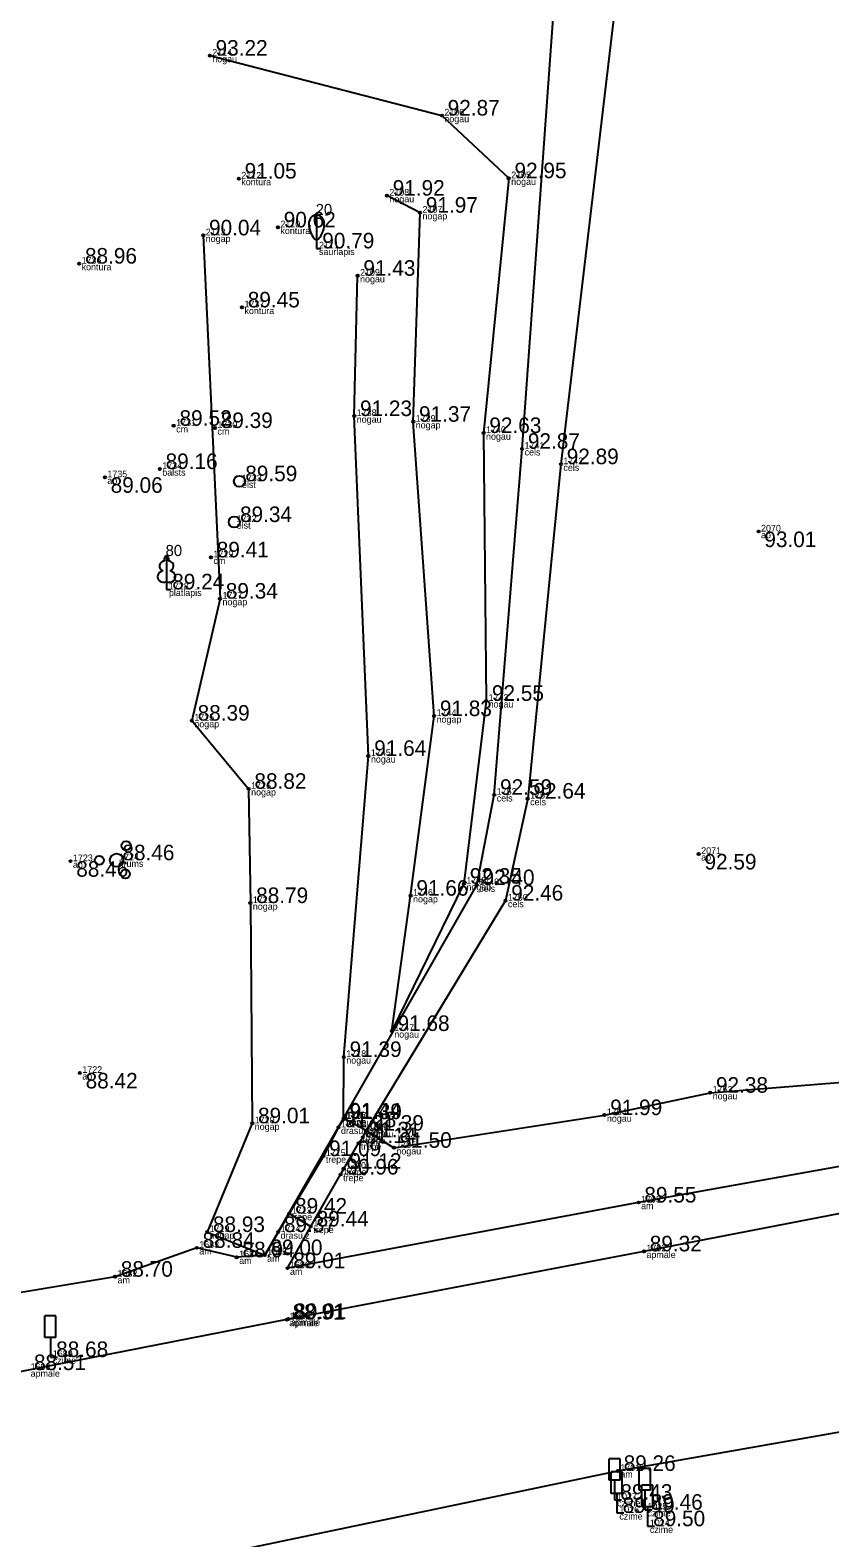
# Model space of a CAD drawing. Extents: x 614911 to 615803, y 262110 to 264311.
# Drawn here: x 615604.5 to 615640.5, y 263504.7 to 263572.6 of the extents above; entities that cross this region are included whole.
import ezdxf

# ---------------------------------------------------------------- set-up
doc = ezdxf.new("R2010")
doc.units = 0
for name, color, linetype in [('Level 1', 7, 'Continuous'), ('Level 16', 7, 'Continuous'), ('Level 18', 7, 'Continuous'), ('Level 31', 7, 'Continuous'), ('Level 37', 7, 'Continuous'), ('Level 53', 7, 'Continuous'), ('Level 54', 7, 'Continuous'), ('Level 57', 7, 'Continuous'), ('Level 58', 7, 'Continuous')]:
    doc.layers.add(name, color=color, linetype=linetype)

msp = doc.modelspace()

# ---------------------------------------------------------------- linework, layer by layer
at = {"layer": 'Level 1'}
for p, q in [((615617.36, 263563.122), (615617.36, 263562.77)), ((615617.36, 263562.77), (615617.56, 263562.77)), ((615610.604, 263547.772), (615610.604, 263547.425)), ((615610.604, 263547.425), (615610.804, 263547.425))]:
    msp.add_line(p, q, dxfattribs=at)
for points in [[(615617.36, 263564.27), (615617.36, 263563.122)], [(615610.604, 263548.925), (615610.604, 263547.772)], [(615610.694, 263548.693), (615610.693, 263548.694)]]:
    msp.add_lwpolyline(points, dxfattribs=at)
for centre, radius in [((615608.787, 263535.894), 0.207), ((615607.576, 263535.234), 0.204), ((615608.36, 263535.234), 0.301), ((615608.755, 263534.614), 0.205)]:
    msp.add_circle(centre, radius, dxfattribs=at)
for centre, major_axis, ratio, start_param, end_param in [((615617.36, 263563.87), (0, 0.4), 0.875, 0, 1.570796), ((615617.835, 263563.893), (0, -0.943), 0.875, 4.7372, 5.669711), ((615617.36, 263563.87), (0, -0.4), 0.875, 1.570796, 3.141593), ((615616.885, 263563.893), (0, -0.943), 0.875, 0.613474, 1.545985), ((615610.476, 263548.48), (-0.039, -0.212), 0.861323, 3.141593, 6.283185), ((615610.604, 263548.775), (0, -0.15), 0.707107, 3.14537, 5.287485), ((615610.604, 263548.775), (0, -0.15), 0.707107, 0.995701, 3.137816), ((615610.732, 263548.48), (0.039, -0.212), 0.861323, 0, 3.141593), ((615610.514, 263548.018), (0.307, 0.095), 0.814445, 1.570796, 4.752015), ((615610.694, 263548.018), (-0.307, 0.095), 0.814445, 1.531171, 4.712389)]:
    msp.add_ellipse(centre, major_axis=major_axis, ratio=ratio, start_param=start_param, end_param=end_param, dxfattribs=at)
at = {"layer": 'Level 16'}
for p, q in [((615605.623, 263514.726), (615605.123, 263514.726)), ((615605.123, 263513.757), (615605.123, 263514.726)), ((615605.623, 263513.757), (615605.623, 263514.726)), ((615605.623, 263513.757), (615605.123, 263513.757)), ((615605.377, 263513.757), (615605.377, 263512.879)), ((615605.377, 263512.879), (615605.692, 263512.879)), ((615631.029, 263508.303), (615630.529, 263508.303)), ((615630.529, 263507.334), (615630.529, 263508.303)), ((615631.029, 263507.334), (615631.029, 263508.303)), ((615631.029, 263507.334), (615630.529, 263507.334)), ((615631.129, 263507.712), (615630.629, 263507.712)), ((615630.629, 263506.743), (615630.629, 263507.712)), ((615630.783, 263507.334), (615630.783, 263506.456)), ((615631.129, 263506.743), (615631.129, 263507.712)), ((615632.393, 263507.856), (615631.893, 263507.856)), ((615631.893, 263506.887), (615631.893, 263507.856)), ((615632.393, 263506.887), (615632.393, 263507.856)), ((615631.129, 263506.743), (615630.629, 263506.743)), ((615630.883, 263506.743), (615630.883, 263505.865)), ((615632.393, 263506.887), (615631.893, 263506.887)), ((615632.502, 263507.112), (615632.002, 263507.112)), ((615632.002, 263506.143), (615632.002, 263507.112)), ((615632.147, 263506.887), (615632.147, 263506.009)), ((615632.502, 263506.143), (615632.502, 263507.112)), ((615630.783, 263506.456), (615631.098, 263506.456)), ((615632.502, 263506.143), (615632.002, 263506.143)), ((615632.147, 263506.009), (615632.462, 263506.009)), ((615632.256, 263506.143), (615632.256, 263505.265)), ((615630.883, 263505.865), (615631.198, 263505.865)), ((615632.256, 263505.265), (615632.571, 263505.265))]:
    msp.add_line(p, q, dxfattribs=at)
at = {"layer": 'Level 18'}
for centre in [(615613.892, 263552.291), (615613.655, 263550.455)]:
    msp.add_circle(centre, 0.25, dxfattribs=at)
at = {"layer": 'Level 31'}
for points in [[(615612.556, 263571.445), (615623.005, 263568.749), (615626.014, 263565.927), (615624.881, 263554.461), (615624.997, 263542.409), (615624, 263534.182), (615620.749, 263527.552)], [(615620.749, 263527.552), (615621.597, 263533.64), (615622.655, 263541.723), (615621.715, 263554.969), (615622.022, 263564.376), (615620.53, 263565.144)], [(615612.261, 263563.357), (615612.261, 263563.357), (615613.015, 263547.009), (615611.748, 263541.518), (615614.305, 263538.449), (615614.382, 263533.309), (615614.467, 263523.398), (615612.436, 263518.505), (615615.027, 263517.466)], [(615615.027, 263517.466), (615618.578, 263523.615), (615618.59, 263526.383), (615619.698, 263539.931), (615619.059, 263555.225), (615619.21, 263561.539)], [(615619.592, 263523.067), (615620.845, 263522.296), (615630.323, 263523.766), (615635.085, 263524.774), (615644.384, 263525.517), (615658.785, 263527.348), (615674.069, 263529.947), (615686.953, 263531.965), (615687.866, 263530.349)]]:
    msp.add_lwpolyline(points, dxfattribs=at)
at = {"layer": 'Level 37'}
msp.add_line((615616.134, 263519.334), (615615.027, 263517.466), dxfattribs=at)
for points in [[(615631.65, 263596.73), (615631.138, 263587.341), (615630.756, 263573.331), (615628.365, 263553.059), (615626.868, 263538.01), (615625.867, 263533.42), (615619.592, 263523.067), (615618.578, 263523.615), (615624.574, 263534.114), (615625.364, 263538.18), (615626.617, 263553.751), (615628.077, 263573.973), (615629.042, 263586.881), (615628.907, 263597.13)], [(615687.866, 263530.349), (615681.909, 263529.078), (615659.409, 263524.812), (615647.341, 263522.609), (615631.862, 263519.831), (615616.054, 263516.876)], [(615691.804, 263529.161), (615687.245, 263528.299), (615681.782, 263527.291), (615659.494, 263522.918), (615648.774, 263520.859), (615632.103, 263517.635), (615616.024, 263514.564), (615604.377, 263512.292), (615599.136, 263511.239), (615586.393, 263508.695), (615572.868, 263506.038), (615556.176, 263502.848), (615547.022, 263500.967)], [(615618.601, 263523.636), (615618.349, 263523.218), (615617.668, 263521.921), (615616.134, 263519.334), (615617.106, 263518.755)], [(615616.054, 263516.876), (615617.106, 263518.755), (615618.447, 263521.093), (615618.584, 263521.353), (615619.251, 263522.505), (615619.444, 263522.764), (615619.592, 263523.067)], [(615615.027, 263517.466), (615613.768, 263517.367), (615611.97, 263517.793), (615608.29, 263516.493), (615599.975, 263515.104), (615599.516, 263514.068), (615597.68, 263513.71), (615597.68, 263513.71), (615585.597, 263511.347), (615581.629, 263510.567), (615570.442, 263508.319)]]:
    msp.add_lwpolyline(points, dxfattribs=at)
msp.add_lwpolyline([(615652.393, 263511.52), (615652.605, 263509.893), (615644.758, 263500.33), (615640.871, 263494.52), (615634.81, 263483.524), (615631.841, 263476.447), (615630.931, 263476.449), (615628.095, 263480.879), (615621.658, 263489.122), (615614.375, 263495.916), (615607.117, 263500.519), (615604.848, 263501.98), (615604.945, 263502.327), (615630.928, 263507.754)], close=True, dxfattribs=at)
at = {"layer": 'Level 57'}
for centre in [(615612.556, 263571.445), (615623.005, 263568.749), (615613.863, 263565.911), (615626.014, 263565.927), (615620.53, 263565.144), (615622.022, 263564.376), (615615.624, 263563.716), (615612.261, 263563.357), (615606.674, 263562.086), (615619.21, 263561.539), (615614.005, 263560.114), (615610.933, 263554.787), (615619.059, 263555.225), (615621.715, 263554.969), (615612.788, 263554.687), (615624.881, 263554.461), (615626.617, 263553.751), (615610.305, 263552.84), (615628.365, 263553.059), (615607.832, 263552.47), (615637.263, 263550.028), (615612.609, 263548.866), (615613.015, 263547.009), (615624.997, 263542.409), (615611.748, 263541.518), (615622.655, 263541.723), (615619.698, 263539.931), (615614.305, 263538.449), (615625.364, 263538.18), (615626.868, 263538.01), (615606.283, 263535.193), (615634.568, 263535.52), (615624, 263534.182), (615624.574, 263534.114), (615614.382, 263533.309), (615621.597, 263533.64), (615625.867, 263533.42), (615620.749, 263527.552), (615618.59, 263526.383), (615606.705, 263525.666), (615635.085, 263524.774), (615618.578, 263523.615), (615618.601, 263523.586), (615630.323, 263523.766), (615614.467, 263523.398), (615618.349, 263523.218), (615619.592, 263523.067), (615619.251, 263522.505), (615619.444, 263522.764), (615620.845, 263522.296), (615617.668, 263521.921), (615618.447, 263521.093), (615618.584, 263521.353), (615631.862, 263519.831), (615616.134, 263519.334), (615612.436, 263518.505), (615615.632, 263518.502), (615617.106, 263518.755), (615611.97, 263517.793), (615615.027, 263517.466), (615632.103, 263517.635), (615613.768, 263517.367), (615616.054, 263516.876), (615608.29, 263516.493), (615616.024, 263514.564), (615616.095, 263514.593), (615630.928, 263507.754)]:
    msp.add_circle(centre, 0.05, dxfattribs=at)
at = {"layer": 'Level 58'}
for centre in [(615612.556, 263571.445), (615623.005, 263568.749), (615613.863, 263565.911), (615626.014, 263565.927), (615620.53, 263565.144), (615622.022, 263564.376), (615615.624, 263563.716), (615612.261, 263563.357), (615606.674, 263562.086), (615619.21, 263561.539), (615614.005, 263560.114), (615610.933, 263554.787), (615619.059, 263555.225), (615621.715, 263554.969), (615612.788, 263554.687), (615624.881, 263554.461), (615626.617, 263553.751), (615610.305, 263552.84), (615628.365, 263553.059), (615607.832, 263552.47), (615637.263, 263550.028), (615612.609, 263548.866), (615613.015, 263547.009), (615624.997, 263542.409), (615611.748, 263541.518), (615622.655, 263541.723), (615619.698, 263539.931), (615614.305, 263538.449), (615625.364, 263538.18), (615626.868, 263538.01), (615606.283, 263535.193), (615634.568, 263535.52), (615624, 263534.182), (615624.574, 263534.114), (615614.382, 263533.309), (615621.597, 263533.64), (615625.867, 263533.42), (615620.749, 263527.552), (615618.59, 263526.383), (615606.705, 263525.666), (615635.085, 263524.774), (615618.578, 263523.615), (615618.601, 263523.586), (615630.323, 263523.766), (615614.467, 263523.398), (615618.349, 263523.218), (615619.592, 263523.067), (615619.251, 263522.505), (615619.444, 263522.764), (615620.845, 263522.296), (615617.668, 263521.921), (615618.447, 263521.093), (615618.584, 263521.353), (615631.862, 263519.831), (615616.134, 263519.334), (615612.436, 263518.505), (615615.632, 263518.502), (615617.106, 263518.755), (615611.97, 263517.793), (615615.027, 263517.466), (615632.103, 263517.635), (615613.768, 263517.367), (615616.054, 263516.876), (615608.29, 263516.493), (615616.024, 263514.564), (615616.095, 263514.593), (615630.928, 263507.754)]:
    msp.add_circle(centre, 0.05, dxfattribs=at)

# ---------------------------------------------------------------- texts
at = {"layer": 'Level 1'}
for s, p in [(' 20', (615617.135, 263564.27)), (' 80', (615610.379, 263548.925))]:
    msp.add_text(s, height=0.5, dxfattribs=at).set_placement(p)
at = {"layer": 'Level 53'}
for s, p in [(' nogau', (615612.556, 263571.145)), (' nogau', (615623.005, 263568.449)), (' kontura', (615613.863, 263565.611)), (' nogau', (615626.014, 263565.627)), (' nogau', (615620.53, 263564.844)), (' nogap', (615622.022, 263564.076)), (' kontura', (615615.624, 263563.416)), (' nogap', (615612.261, 263563.057)), (' saurlapis', (615617.36, 263562.47)), (' kontura', (615606.674, 263561.786)), (' nogau', (615619.21, 263561.239)), (' kontura', (615614.005, 263559.814)), (' nogau', (615619.059, 263554.925)), (' nogap', (615621.715, 263554.669)), (' cm', (615610.933, 263554.487)), (' cm', (615612.788, 263554.387)), (' nogau', (615624.881, 263554.161)), (' cels', (615626.617, 263553.451)), (' balsts', (615610.305, 263552.54)), (' cels', (615628.365, 263552.759)), (' ap', (615607.832, 263552.17)), (' elst', (615613.892, 263551.991)), (' elst', (615613.655, 263550.155)), (' ap', (615637.263, 263549.728)), (' cm', (615612.609, 263548.566)), (' platlapis', (615610.604, 263547.125)), (' nogap', (615613.015, 263546.709)), (' nogau', (615624.997, 263542.109)), (' nogap', (615611.748, 263541.218)), (' nogap', (615622.655, 263541.423)), (' nogau', (615619.698, 263539.631)), (' nogap', (615614.305, 263538.149)), (' cels', (615625.364, 263537.88)), (' cels', (615626.868, 263537.71)), (' ap', (615606.283, 263534.893)), (' krums', (615608.36, 263534.934)), (' ap', (615634.568, 263535.22)), (' nogau', (615624, 263533.882)), (' cels', (615624.574, 263533.814)), (' nogap', (615614.382, 263533.009)), (' nogap', (615621.597, 263533.34)), (' cels', (615625.867, 263533.12)), (' nogau', (615620.749, 263527.252)), (' nogau', (615618.59, 263526.083)), (' ap', (615606.705, 263525.366)), (' nogau', (615635.085, 263524.474)), (' trepe', (615618.578, 263523.315)), (' nogau', (615630.323, 263523.466)), (' nogap', (615614.467, 263523.098)), (' drasu.z', (615618.349, 263522.918)), (' nogau', (615618.601, 263523.286)), (' nogau', (615619.592, 263522.767)), (' trepe', (615619.251, 263522.205)), (' trepe', (615619.444, 263522.464)), (' nogau', (615620.845, 263521.996)), (' trepe', (615617.668, 263521.621)), (' trepe', (615618.447, 263520.793)), (' trepe', (615618.584, 263521.053)), (' am', (615631.862, 263519.531)), (' trepe', (615616.134, 263519.034)), (' nogap', (615612.436, 263518.205)), (' drasu.z', (615615.632, 263518.202)), (' trepe', (615617.106, 263518.455)), (' am', (615611.97, 263517.493)), (' apmale', (615632.103, 263517.335)), (' am', (615613.768, 263517.067)), (' am', (615615.027, 263517.166)), (' am', (615616.054, 263516.576)), (' am', (615608.29, 263516.193)), (' apmale', (615616.024, 263514.264)), (' apmale', (615616.095, 263514.293)), (' czime', (615605.377, 263512.579)), (' apmale', (615604.377, 263511.992)), (' am', (615630.928, 263507.454)), (' czime', (615630.783, 263506.156)), (' czime', (615632.147, 263505.709)), (' czime', (615630.883, 263505.565)), (' czime', (615632.256, 263504.965))]:
    msp.add_text(s, height=0.3, dxfattribs=at).set_placement(p)
at = {"layer": 'Level 54'}
for s, p in [(' 2114', (615612.556, 263571.445)), (' 2106', (615623.005, 263568.749)), (' 2112', (615613.863, 263565.911)), (' 2105', (615626.014, 263565.927)), (' 2108', (615620.53, 263565.144)), (' 2107', (615622.022, 263564.376)), (' 2113', (615612.261, 263563.357)), (' 2110', (615615.624, 263563.716)), (' 2111', (615617.36, 263562.77)), (' 1736', (615606.674, 263562.086)), (' 2109', (615619.21, 263561.539)), (' 1737', (615614.005, 263560.114)), (' 1738', (615619.059, 263555.225)), (' 1731', (615610.933, 263554.787)), (' 1730', (615612.788, 263554.687)), (' 1739', (615621.715, 263554.969)), (' 1740', (615624.881, 263554.461)), (' 1741', (615626.617, 263553.751)), (' 1735', (615607.832, 263552.47)), (' 1734', (615610.305, 263552.84)), (' 1742', (615628.365, 263553.059)), (' 1733', (615613.892, 263552.291)), (' 1732', (615613.655, 263550.455)), (' 2070', (615637.263, 263550.028)), (' 1729', (615612.609, 263548.866)), (' 1728', (615610.604, 263547.425)), (' 1727', (615613.015, 263547.009)), (' 1743', (615624.997, 263542.409)), (' 1744', (615622.655, 263541.723)), (' 1725', (615611.748, 263541.518)), (' 1745', (615619.698, 263539.931)), (' 1726', (615614.305, 263538.449)), (' 1752', (615625.364, 263538.18)), (' 1751', (615626.868, 263538.01)), (' 2071', (615634.568, 263535.52)), (' 1723', (615606.283, 263535.193)), (' 1724', (615608.36, 263535.234)), (' 1748', (615624, 263534.182)), (' 1746', (615621.597, 263533.64)), (' 1749', (615624.574, 263534.114)), (' 1721', (615614.382, 263533.309)), (' 1750', (615625.867, 263533.42)), (' 1747', (615620.749, 263527.552)), (' 1718', (615618.59, 263526.383)), (' 1722', (615606.705, 263525.666)), (' 1753', (615635.085, 263524.774)), (' 1720', (615614.467, 263523.398)), (' 1716', (615618.578, 263523.615)), (' 1707', (615618.601, 263523.586)), (' 1704', (615630.323, 263523.766)), (' 1717', (615618.349, 263523.218)), (' 1709', (615619.444, 263522.764)), (' 1706', (615619.592, 263523.067)), (' 1715', (615617.668, 263521.921)), (' 1708', (615619.251, 263522.505)), (' 1705', (615620.845, 263522.296)), (' 1710', (615618.584, 263521.353)), (' 1711', (615618.447, 263521.093)), (' 1713', (615616.134, 263519.334)), (' 1703', (615631.862, 263519.831)), (' 1712', (615617.106, 263518.755)), (' 1719', (615612.436, 263518.505)), (' 1714', (615615.632, 263518.502)), (' 1683', (615611.97, 263517.793)), (' 1684', (615613.768, 263517.367)), (' 1685', (615615.027, 263517.466)), (' 1702', (615632.103, 263517.635)), (' 1682', (615608.29, 263516.493)), (' 1686', (615616.054, 263516.876)), (' 1687', (615616.024, 263514.564)), (' 1688', (615616.095, 263514.593)), (' 1689', (615605.377, 263512.879)), (' 1690', (615604.377, 263512.292)), (' 1701', (615630.928, 263507.754)), (' 1027', (615630.783, 263506.456)), (' 1026', (615630.883, 263505.865)), (' 1025', (615632.147, 263506.009)), (' 1024', (615632.256, 263505.265))]:
    msp.add_text(s, height=0.3, dxfattribs=at).set_placement(p)
at = {"layer": 'Level 58'}
for s, p in [(' 93.22', (615612.556, 263571.445)), (' 92.87', (615623.005, 263568.749)), (' 91.05', (615613.863, 263565.911)), (' 92.95', (615626.014, 263565.927)), (' 91.92', (615620.53, 263565.144)), (' 91.97', (615622.022, 263564.376)), (' 90.62', (615615.624, 263563.716)), (' 90.04', (615612.261, 263563.357)), (' 90.79', (615617.36, 263562.77)), (' 88.96', (615606.674, 263562.086)), (' 91.43', (615619.21, 263561.539)), (' 89.45', (615614.005, 263560.114)), (' 89.52', (615610.933, 263554.787)), (' 91.23', (615619.059, 263555.225)), (' 91.37', (615621.715, 263554.969)), (' 89.39', (615612.788, 263554.687)), (' 92.63', (615624.881, 263554.461)), (' 92.87', (615626.617, 263553.751)), (' 89.16', (615610.305, 263552.84)), (' 92.89', (615628.365, 263553.059)), (' 89.59', (615613.892, 263552.291)), (' 89.06', (615607.832, 263551.77)), (' 89.34', (615613.655, 263550.455)), (' 93.01', (615637.263, 263549.328)), (' 89.41', (615612.609, 263548.866)), (' 89.24', (615610.604, 263547.425)), (' 89.34', (615613.015, 263547.009)), (' 92.55', (615624.997, 263542.409)), (' 88.39', (615611.748, 263541.518)), (' 91.83', (615622.655, 263541.723)), (' 91.64', (615619.698, 263539.931)), (' 88.82', (615614.305, 263538.449)), (' 92.59', (615625.364, 263538.18)), (' 92.64', (615626.868, 263538.01)), (' 88.46', (615608.36, 263535.234)), (' 88.46', (615606.283, 263534.493)), (' 92.59', (615634.568, 263534.82)), (' 92.35', (615624, 263534.182)), (' 92.40', (615624.574, 263534.114)), (' 88.79', (615614.382, 263533.309)), (' 91.66', (615621.597, 263533.64)), (' 92.46', (615625.867, 263533.42)), (' 91.68', (615620.749, 263527.552)), (' 91.39', (615618.59, 263526.383)), (' 88.42', (615606.705, 263524.966)), (' 92.38', (615635.085, 263524.774)), (' 91.44', (615618.578, 263523.615)), (' 91.39', (615618.601, 263523.586)), (' 91.99', (615630.323, 263523.766)), (' 89.01', (615614.467, 263523.398)), (' 91.28', (615618.349, 263523.218)), (' 91.39', (615619.592, 263523.067)), (' 91.14', (615619.251, 263522.505)), (' 91.31', (615619.444, 263522.764)), (' 91.50', (615620.845, 263522.296)), (' 91.09', (615617.668, 263521.921)), (' 90.96', (615618.447, 263521.093)), (' 91.12', (615618.584, 263521.353)), (' 89.55', (615631.862, 263519.831)), (' 89.42', (615616.134, 263519.334)), (' 88.93', (615612.436, 263518.505)), (' 89.37', (615615.632, 263518.502)), (' 89.44', (615617.106, 263518.755)), (' 88.84', (615611.97, 263517.793)), (' 89.00', (615615.027, 263517.466)), (' 89.32', (615632.103, 263517.635)), (' 88.94', (615613.768, 263517.367)), (' 89.01', (615616.054, 263516.876)), (' 88.70', (615608.29, 263516.493)), (' 88.91', (615616.024, 263514.564)), (' 89.01', (615616.095, 263514.593)), (' 88.68', (615605.377, 263512.879)), (' 88.51', (615604.377, 263512.292)), (' 89.26', (615630.928, 263507.754)), (' 89.43', (615630.783, 263506.456)), (' 89.46', (615632.147, 263506.009)), (' 89.49', (615630.883, 263505.865)), (' 89.50', (615632.256, 263505.265))]:
    msp.add_text(s, height=0.7, dxfattribs=at).set_placement(p)

doc.saveas('drawing.dxf')
